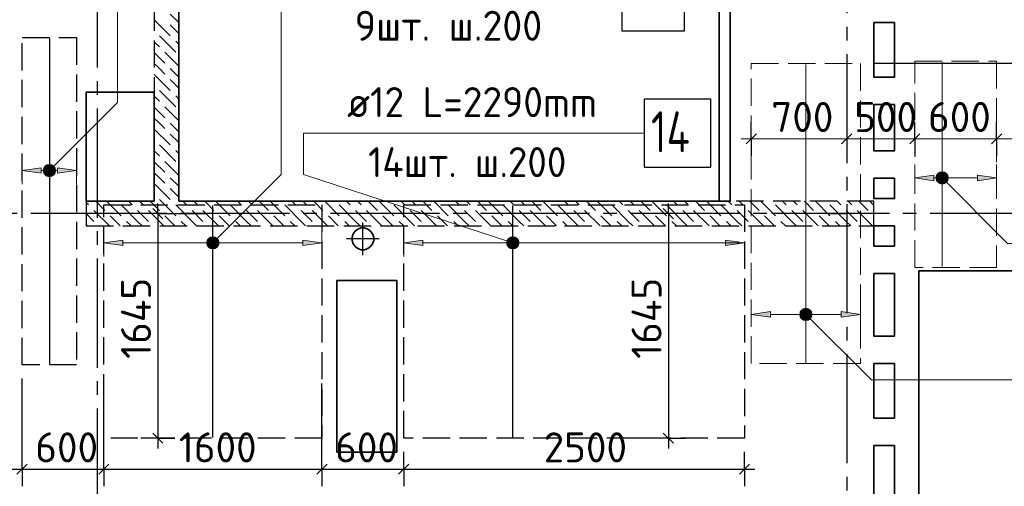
# Model space of a CAD drawing. Header units: millimetres. Extents: x 40580 to 1930067, y -240640 to 81020.
# Tile 334 of 656: x 1005202 to 1012426, y -217819 to -214398. Entities that reach past the tile are written whole.
import ezdxf

# ---------------------------------------------------------------- set-up
doc = ezdxf.new("R2010")
doc.units = ezdxf.units.MM
for name, pattern in [('______2', [270, 200, -70]), ('______5', [1100, 800, -100, 100, -100]), ('CENTER', [2, 1.25, -0.25, 0.25, -0.25])]:
    doc.linetypes.add(name, pattern=pattern)
for name, color, linetype, lineweight in [('Standard', 7, 'Continuous', 25), ('ДОП Верх по Х', 7, 'Continuous', 25), ('ЖБ Перекрытие верхний уровень', 7, 'Continuous', 35), ('ОСИ', 7, 'CENTER', 15), ('Позиционная метка номер позиции', 7, 'Continuous', 13), ('Примечания', 7, 'Continuous', 13)]:
    doc.layers.add(name, color=color, linetype=linetype, lineweight=lineweight)
doc.layers.add('ЖБ Балка Вышележаща', color=7, linetype='Continuous')
doc.layers.add('Размерная выноска', color=7, linetype='Continuous')
doc.layers.add('ЖБ Стена верхний уровень', color=7, linetype='______2', true_color=0x656565)
doc.styles.add('ISOCPEUR', font='isocpeur.ttf')

msp = doc.modelspace()

# ---------------------------------------------------------------- hatches: boundary and pattern name
at = {"layer": 'ДОП Верх по Х', "linetype": 'Continuous', "lineweight": 13, "transparency": 33554687}
for points in [[(1005360.1, -215524.1), (1005220.1, -215504.1), (1005360.1, -215484.1)], [(1011910.1, -215578.6), (1011770.1, -215558.6), (1011910.1, -215538.6)], [(1005960.1, -216054.1), (1005820.1, -216034.1), (1005960.1, -216014.1)], [(1008160.1, -216054.1), (1008020.1, -216034.1), (1008160.1, -216014.1)], [(1010710.1, -216578.6), (1010570.1, -216558.6), (1010710.1, -216538.6)]]:
    msp.add_hatch(color=7, dxfattribs=at).paths.add_polyline_path(points, flags=16)
for points in [[(1005480.1, -215524.1), (1005620.1, -215504.1), (1005480.1, -215484.1)], [(1011937.9, -215577.4), (1011937.9, -215539.9), (1011932.6, -215558.6)], [(1011937.9, -215539.9), (1011951.4, -215590.9), (1011951.4, -215526.4)], [(1011937.9, -215539.9), (1011937.9, -215577.4), (1011951.4, -215590.9)], [(1011951.4, -215526.4), (1011970.1, -215596.1), (1011970.1, -215521.1)], [(1011951.4, -215526.4), (1011951.4, -215590.9), (1011970.1, -215596.1)], [(1011970.1, -215521.1), (1011970.1, -215596.1), (1011988.9, -215590.9)], [(1011970.1, -215521.1), (1011988.9, -215590.9), (1011988.9, -215526.4)], [(1011988.9, -215526.4), (1011988.9, -215590.9), (1012002.4, -215577.4)], [(1011988.9, -215526.4), (1012002.4, -215577.4), (1012002.4, -215539.9)], [(1012002.4, -215539.9), (1012002.4, -215577.4), (1012007.6, -215558.6)], [(1012230.1, -215578.6), (1012370.1, -215558.6), (1012230.1, -215538.6)], [(1006601.4, -216001.9), (1006620.1, -216071.6), (1006620.1, -215996.6)], [(1006620.1, -215996.6), (1006620.1, -216071.6), (1006638.9, -216066.4)], [(1006620.1, -215996.6), (1006638.9, -216066.4), (1006638.9, -216001.9)], [(1008801.4, -216001.9), (1008820.1, -216071.6), (1008820.1, -215996.6)], [(1008820.1, -215996.6), (1008820.1, -216071.6), (1008838.9, -216066.4)], [(1008820.1, -215996.6), (1008838.9, -216066.4), (1008838.9, -216001.9)], [(1006587.9, -216052.9), (1006587.9, -216015.4), (1006582.6, -216034.1)], [(1006587.9, -216015.4), (1006601.4, -216066.4), (1006601.4, -216001.9)], [(1006587.9, -216015.4), (1006587.9, -216052.9), (1006601.4, -216066.4)], [(1006601.4, -216001.9), (1006601.4, -216066.4), (1006620.1, -216071.6)], [(1006638.9, -216001.9), (1006638.9, -216066.4), (1006652.4, -216052.9)], [(1006638.9, -216001.9), (1006652.4, -216052.9), (1006652.4, -216015.4)], [(1006652.4, -216015.4), (1006652.4, -216052.9), (1006657.6, -216034.1)], [(1007280.1, -216054.1), (1007420.1, -216034.1), (1007280.1, -216014.1)], [(1008787.9, -216052.9), (1008787.9, -216015.4), (1008782.6, -216034.1)], [(1008787.9, -216015.4), (1008801.4, -216066.4), (1008801.4, -216001.9)], [(1008787.9, -216015.4), (1008787.9, -216052.9), (1008801.4, -216066.4)], [(1008801.4, -216001.9), (1008801.4, -216066.4), (1008820.1, -216071.6)], [(1008838.9, -216001.9), (1008838.9, -216066.4), (1008852.4, -216052.9)], [(1008838.9, -216001.9), (1008852.4, -216052.9), (1008852.4, -216015.4)], [(1008852.4, -216015.4), (1008852.4, -216052.9), (1008857.6, -216034.1)], [(1010380.1, -216054.1), (1010520.1, -216034.1), (1010380.1, -216014.1)], [(1010937.9, -216577.4), (1010937.9, -216539.9), (1010932.6, -216558.6)], [(1010937.9, -216539.9), (1010951.4, -216590.9), (1010951.4, -216526.4)], [(1010937.9, -216539.9), (1010937.9, -216577.4), (1010951.4, -216590.9)], [(1010951.4, -216526.4), (1010970.1, -216596.1), (1010970.1, -216521.1)], [(1010951.4, -216526.4), (1010951.4, -216590.9), (1010970.1, -216596.1)], [(1010970.1, -216521.1), (1010970.1, -216596.1), (1010988.9, -216590.9)], [(1010970.1, -216521.1), (1010988.9, -216590.9), (1010988.9, -216526.4)], [(1010988.9, -216526.4), (1010988.9, -216590.9), (1011002.4, -216577.4)], [(1010988.9, -216526.4), (1011002.4, -216577.4), (1011002.4, -216539.9)], [(1011002.4, -216539.9), (1011002.4, -216577.4), (1011007.6, -216558.6)], [(1011230.1, -216578.6), (1011370.1, -216558.6), (1011230.1, -216538.6)]]:
    msp.add_hatch(color=7, dxfattribs=at).paths.add_polyline_path(points)
at = {"layer": 'Позиционная метка номер позиции', "linetype": 'Continuous', "lineweight": 13, "transparency": 33554687}
for points in [[(1005376.9, -215492.7), (1005452, -215536), (1005388.3, -215472.3)], [(1005388.3, -215472.3), (1005463.4, -215515.6), (1005408.7, -215460.9)], [(1005388.3, -215472.3), (1005452, -215536), (1005463.4, -215515.6)], [(1005408.7, -215460.9), (1005463.4, -215515.6), (1005463.4, -215492.7)], [(1005408.7, -215460.9), (1005463.4, -215492.7), (1005431.6, -215460.9)], [(1005431.6, -215460.9), (1005463.4, -215492.7), (1005452, -215472.3)], [(1005376.9, -215515.6), (1005431.6, -215547.4), (1005376.9, -215492.7)], [(1005376.9, -215492.7), (1005431.6, -215547.4), (1005452, -215536)], [(1005408.7, -215547.4), (1005376.9, -215515.6), (1005388.3, -215536)], [(1005376.9, -215515.6), (1005408.7, -215547.4), (1005431.6, -215547.4)], [(1011926.9, -215547.2), (1011958.7, -215515.4), (1011938.3, -215526.8)], [(1011958.7, -215515.4), (1011926.9, -215547.2), (1011926.9, -215570.1)], [(1011958.7, -215515.4), (1011926.9, -215570.1), (1011981.6, -215515.4)], [(1011981.6, -215515.4), (1011926.9, -215570.1), (1011938.3, -215590.5)], [(1011981.6, -215515.4), (1011938.3, -215590.5), (1012002, -215526.8)], [(1012002, -215526.8), (1011938.3, -215590.5), (1011958.7, -215601.9)], [(1012002, -215526.8), (1011958.7, -215601.9), (1012013.4, -215547.2)], [(1012013.4, -215547.2), (1011958.7, -215601.9), (1011981.6, -215601.9)], [(1012013.4, -215547.2), (1011981.6, -215601.9), (1012013.4, -215570.1)], [(1012013.4, -215570.1), (1011981.6, -215601.9), (1012002, -215590.5)], [(1006588.3, -216002.3), (1006663.4, -216045.6), (1006608.7, -215990.9)], [(1006608.7, -215990.9), (1006663.4, -216045.6), (1006663.4, -216022.7)], [(1006608.7, -215990.9), (1006663.4, -216022.7), (1006631.6, -215990.9)], [(1006631.6, -215990.9), (1006663.4, -216022.7), (1006652, -216002.3)], [(1008788.3, -216002.3), (1008863.4, -216045.6), (1008808.7, -215990.9)], [(1008808.7, -215990.9), (1008863.4, -216045.6), (1008863.4, -216022.7)], [(1008808.7, -215990.9), (1008863.4, -216022.7), (1008831.6, -215990.9)], [(1008831.6, -215990.9), (1008863.4, -216022.7), (1008852, -216002.3)], [(1006576.9, -216022.7), (1006652, -216066), (1006588.3, -216002.3)], [(1006576.9, -216045.6), (1006631.6, -216077.4), (1006576.9, -216022.7)], [(1006576.9, -216022.7), (1006631.6, -216077.4), (1006652, -216066)], [(1006608.7, -216077.4), (1006576.9, -216045.6), (1006588.3, -216066)], [(1006576.9, -216045.6), (1006608.7, -216077.4), (1006631.6, -216077.4)], [(1006588.3, -216002.3), (1006652, -216066), (1006663.4, -216045.6)], [(1008776.9, -216022.7), (1008852, -216065.9), (1008788.3, -216002.3)], [(1008776.9, -216045.6), (1008831.6, -216077.4), (1008776.9, -216022.7)], [(1008776.9, -216022.7), (1008831.6, -216077.4), (1008852, -216065.9)], [(1008808.7, -216077.4), (1008776.9, -216045.6), (1008788.3, -216065.9)], [(1008776.9, -216045.6), (1008808.7, -216077.4), (1008831.6, -216077.4)], [(1008788.3, -216002.3), (1008852, -216065.9), (1008863.4, -216045.6)], [(1010926.9, -216547.2), (1010958.7, -216515.4), (1010938.3, -216526.8)], [(1010958.7, -216515.4), (1010926.9, -216547.2), (1010926.9, -216570.1)], [(1010958.7, -216515.4), (1010926.9, -216570.1), (1010981.6, -216515.4)], [(1010981.6, -216515.4), (1010926.9, -216570.1), (1010938.3, -216590.5)], [(1010981.6, -216515.4), (1010938.3, -216590.5), (1011002, -216526.8)], [(1011002, -216526.8), (1010938.3, -216590.5), (1010958.7, -216601.9)], [(1011002, -216526.8), (1010958.7, -216601.9), (1011013.4, -216547.2)], [(1011013.4, -216547.2), (1010958.7, -216601.9), (1010981.6, -216601.9)], [(1011013.4, -216547.2), (1010981.6, -216601.9), (1011013.4, -216570.1)], [(1011013.4, -216570.1), (1010981.6, -216601.9), (1011002, -216590.5)]]:
    msp.add_hatch(color=7, dxfattribs=at).paths.add_polyline_path(points)

# ---------------------------------------------------------------- linework, layer by layer
at = {"layer": 'Standard', "color": 251, "linetype": 'Continuous', "lineweight": -3, "true_color": 0x656565, "transparency": 33554687}
for p, q in [((1010570.1, -215271.2), (1010570.1, -215146.2)), ((1011770.1, -215271.2), (1011770.1, -215146.2)), ((1012370.1, -215271.2), (1012370.1, -215146.2)), ((1010570.1, -215271.2), (1010570.1, -215396.2)), ((1011770.1, -215271.2), (1011770.1, -215396.2)), ((1012370.1, -215271.2), (1012370.1, -215396.2)), ((1006215.9, -215819.6), (1006090.9, -215819.6)), ((1006215.9, -215819.6), (1006340.9, -215819.6)), ((1006215.9, -215819.6), (1006570.1, -215819.6)), ((1011141.8, -215819.6), (1010720.1, -215819.6)), ((1011141.8, -215819.6), (1011016.8, -215819.6)), ((1011141.8, -215819.6), (1011266.8, -215819.6)), ((1006215.9, -217466.6), (1006090.9, -217466.6)), ((1006215.9, -217466.6), (1006340.9, -217466.6)), ((1006215.9, -217466.6), (1006215.9, -217466.6)), ((1009961.8, -217466.6), (1009540.1, -217466.6)), ((1009961.8, -217466.6), (1009836.8, -217466.6)), ((1009961.8, -217466.6), (1010086.8, -217466.6)), ((1005220.1, -217693.8), (1005220.1, -217568.8)), ((1005820.1, -217693.8), (1005820.1, -217568.8)), ((1007420.1, -217693.8), (1007420.1, -217568.8)), ((1008020.1, -217693.8), (1008020.1, -217568.8)), ((1010520.1, -217693.8), (1010520.1, -217566.6)), ((1010520.1, -217693.8), (1010520.1, -217568.8)), ((1005220.1, -217693.8), (1005220.1, -217818.8)), ((1005820.1, -217693.8), (1005820.1, -217818.8)), ((1007420.1, -217693.8), (1007420.1, -217818.8)), ((1008020.1, -217693.8), (1008020.1, -217818.8)), ((1010520.1, -217693.8), (1010520.1, -217818.8))]:
    msp.add_line(p, q, dxfattribs=at)
at = {"layer": 'Standard', "color": 7, "linetype": 'Continuous', "lineweight": 13, "transparency": 33554687}
for p, q in [((1010570.1, -215271.2), (1010495.1, -215271.2)), ((1011270.1, -215271.2), (1011770.1, -215271.2)), ((1011770.1, -215271.2), (1012370.1, -215271.2)), ((1012370.1, -215271.2), (1012520.1, -215271.2))]:
    msp.add_line(p, q, dxfattribs=at)
at = {"layer": 'Standard', "color": 7, "linetype": 'Continuous', "lineweight": 25, "transparency": 33554687}
for p, q in [((1010532.6, -215308.7), (1010607.6, -215233.7)), ((1011232.6, -215308.7), (1011307.6, -215233.7)), ((1011732.6, -215308.7), (1011807.6, -215233.7)), ((1012332.6, -215308.7), (1012407.6, -215233.7)), ((1006178.4, -215782.2), (1006253.4, -215857.1)), ((1009924.3, -215782.1), (1009999.2, -215857.1)), ((1006178.4, -217429.1), (1006253.4, -217504.1)), ((1009924.3, -217429.1), (1009999.2, -217504.1)), ((1005182.6, -217731.3), (1005257.6, -217656.3)), ((1005782.6, -217731.3), (1005857.6, -217656.3)), ((1007382.6, -217731.3), (1007457.6, -217656.3)), ((1007982.6, -217731.3), (1008057.6, -217656.3)), ((1010482.6, -217731.3), (1010557.6, -217656.3))]:
    msp.add_line(p, q, dxfattribs=at)
at = {"layer": 'Standard', "color": 7, "linetype": 'Continuous', "lineweight": -3, "transparency": 33554687}
for p, q in [((1006215.9, -215819.6), (1006215.9, -215744.6)), ((1009961.7, -215819.6), (1009961.7, -215744.6)), ((1006215.9, -217466.6), (1006215.9, -217541.6)), ((1009961.8, -217466.6), (1009961.8, -217541.6)), ((1004570.1, -217693.8), (1005220.1, -217693.8)), ((1005220.1, -217693.8), (1005820.1, -217693.8)), ((1005820.1, -217693.8), (1007420.1, -217693.8)), ((1007420.1, -217693.8), (1008020.1, -217693.8)), ((1008020.1, -217693.8), (1010520.1, -217693.8)), ((1010520.1, -217693.8), (1010595.1, -217693.8))]:
    msp.add_line(p, q, dxfattribs=at)
at = {"layer": 'Standard', "color": 8, "linetype": '______5', "lineweight": -3, "transparency": 33554687}
for p, q in [((1007720.1, -216124.1), (1007720.1, -215885.1)), ((1007839.6, -216004.6), (1007600.6, -216004.6))]:
    msp.add_line(p, q, dxfattribs=at)
at = {"layer": 'Standard', "color": 251, "linetype": 'Continuous', "lineweight": -3, "true_color": 0x656565, "transparency": 33554687}
for points in [[(1013658.1, -214719.6), (1013641.1, -214719.6), (1013641.1, -214719.6), (1013641.1, -214719.6), (1013641.1, -214719.6), (1013641.1, -214719.6), (1013641.1, -214719.6), (1013641.1, -214719.6), (1013641.1, -214719.6), (1011470.1, -214719.6)], [(1005220.1, -217693.8), (1005220.1, -217676.8), (1005220.1, -217676.8), (1005220.1, -217676.8), (1005220.1, -217676.8), (1005220.1, -217676.8), (1005220.1, -217676.8), (1005220.1, -217676.8), (1005220.1, -217676.8), (1005220.1, -217029.6)], [(1005820.1, -217693.8), (1005820.1, -217676.8), (1005820.1, -217676.8), (1005820.1, -217676.8), (1005820.1, -217676.8), (1005820.1, -217676.8), (1005820.1, -217676.8), (1005820.1, -217066.6)], [(1007420.1, -217693.8), (1007420.1, -217676.8), (1007420.1, -217676.8), (1007420.1, -217676.8), (1007420.1, -217676.8), (1007420.1, -217066.6)], [(1008020.1, -217693.8), (1008020.1, -217676.8), (1008020.1, -217676.8), (1008020.1, -217566.6)]]:
    msp.add_lwpolyline(points, dxfattribs=at)
at = {"layer": 'Standard', "color": 7, "linetype": 'Continuous', "lineweight": 13, "transparency": 33554687}
msp.add_lwpolyline([(1010570.1, -215271.2), (1010771.8, -215271.2), (1010771.8, -215271.2), (1011270.1, -215271.2)], dxfattribs=at)
at = {"layer": 'Standard', "color": 7, "linetype": 'Continuous', "lineweight": -3, "transparency": 33554687}
for points in [[(1006215.9, -215819.6), (1006215.9, -216939.7), (1006215.9, -216939.7), (1006215.9, -217466.6)], [(1009961.8, -215819.6), (1009961.8, -216960.5), (1009961.8, -216960.5), (1009961.8, -217466.6)]]:
    msp.add_lwpolyline(points, dxfattribs=at)
at = {"layer": 'ДОП Верх по Х', "color": 7, "linetype": 'Continuous', "lineweight": -3, "transparency": 33554687}
for p, q in [((1005420.1, -214535.6), (1005420.1, -216923.6)), ((1006620.1, -217460.6), (1006620.1, -215760.6)), ((1008820.1, -217460.6), (1008820.1, -215760.6))]:
    msp.add_line(p, q, dxfattribs=at)
at = {"layer": 'ДОП Верх по Х', "color": 7, "linetype": 'Continuous', "lineweight": 18, "transparency": 33554687}
for p, q in [((1010970.1, -216913.6), (1010970.1, -214725.6)), ((1011970.1, -214708.6), (1011970.1, -216208.6))]:
    msp.add_line(p, q, dxfattribs=at)
at = {"layer": 'ДОП Верх по Х', "color": 7, "linetype": 'Continuous', "lineweight": 13, "transparency": 33554687}
msp.add_line((1007584.2, -215229.6), (1009670.2, -215229.6), dxfattribs=at)
at = {"layer": 'ДОП Верх по Х', "color": 251, "linetype": 'Continuous', "lineweight": 13, "true_color": 0x494949, "transparency": 33554687}
for p, q in [((1005220.1, -215504.1), (1005220.1, -215404.1)), ((1005620.1, -215504.1), (1005620.1, -215404.1)), ((1005220.1, -215504.1), (1005360.1, -215484.1)), ((1005360.1, -215484.1), (1005360.1, -215524.1)), ((1005420.1, -215466.6), (1005420.1, -215466.6)), ((1005620.1, -215504.1), (1005480.1, -215484.1)), ((1005480.1, -215484.1), (1005480.1, -215524.1)), ((1011770.1, -215558.6), (1011770.1, -215458.6)), ((1012370.1, -215558.6), (1012370.1, -215458.6)), ((1005360.1, -215524.1), (1005220.1, -215504.1)), ((1005220.1, -215504.1), (1005220.1, -215604.1)), ((1005220.1, -215504.1), (1005220.1, -215504.1)), ((1005360.1, -215504.1), (1005390.1, -215504.1)), ((1005420.1, -215541.6), (1005420.1, -215541.6)), ((1005450.1, -215504.1), (1005480.1, -215504.1)), ((1005480.1, -215524.1), (1005620.1, -215504.1)), ((1005620.1, -215504.1), (1005620.1, -215604.1)), ((1005620.1, -215504.1), (1005620.1, -215504.1)), ((1011770.1, -215558.6), (1011910.1, -215538.6)), ((1011910.1, -215578.6), (1011770.1, -215558.6)), ((1011770.1, -215558.6), (1011770.1, -215658.6)), ((1011770.1, -215558.6), (1011770.1, -215558.6)), ((1011910.1, -215538.6), (1011910.1, -215578.6)), ((1011910.1, -215558.6), (1011940.1, -215558.6)), ((1011970.1, -215521.1), (1011970.1, -215521.1)), ((1012000.1, -215558.6), (1012230.1, -215558.6)), ((1012370.1, -215558.6), (1012230.1, -215538.6)), ((1012230.1, -215538.6), (1012230.1, -215578.6)), ((1012230.1, -215578.6), (1012370.1, -215558.6)), ((1012370.1, -215558.6), (1012370.1, -215658.6)), ((1012370.1, -215558.6), (1012370.1, -215558.6)), ((1011970.1, -215596.1), (1011970.1, -215596.1)), ((1005820.1, -216034.1), (1005820.1, -215934.1)), ((1006620.1, -215996.6), (1006620.1, -215996.6)), ((1007420.1, -216034.1), (1007420.1, -215934.1)), ((1008020.1, -216034.1), (1008020.1, -215934.1)), ((1008820.1, -215996.6), (1008820.1, -215996.6)), ((1008820.1, -215996.6), (1008820.1, -215996.6)), ((1005820.1, -216034.1), (1005960.1, -216014.1)), ((1005960.1, -216054.1), (1005820.1, -216034.1)), ((1005820.1, -216034.1), (1005820.1, -216134.1)), ((1005820.1, -216034.1), (1005820.1, -216034.1)), ((1005960.1, -216014.1), (1005960.1, -216054.1)), ((1005960.1, -216034.1), (1006590.1, -216034.1)), ((1006650.1, -216034.1), (1007280.1, -216034.1)), ((1007420.1, -216034.1), (1007280.1, -216014.1)), ((1007280.1, -216014.1), (1007280.1, -216054.1)), ((1007280.1, -216054.1), (1007420.1, -216034.1)), ((1007420.1, -216034.1), (1007420.1, -216134.1)), ((1007420.1, -216034.1), (1007420.1, -216034.1)), ((1008020.1, -216034.1), (1008160.1, -216014.1)), ((1008160.1, -216054.1), (1008020.1, -216034.1)), ((1008020.1, -216034.1), (1008020.1, -216134.1)), ((1008020.1, -216034.1), (1008020.1, -216034.1)), ((1008160.1, -216014.1), (1008160.1, -216054.1)), ((1008160.1, -216034.1), (1008790.1, -216034.1)), ((1008850.1, -216034.1), (1010480.1, -216034.1)), ((1010520.1, -216034.1), (1010380.1, -216014.1)), ((1010380.1, -216014.1), (1010380.1, -216054.1)), ((1010380.1, -216054.1), (1010520.1, -216034.1)), ((1006620.1, -216071.6), (1006620.1, -216071.6)), ((1008820.1, -216071.6), (1008820.1, -216071.6)), ((1010570.1, -216558.6), (1010570.1, -216458.6)), ((1011370.1, -216558.6), (1011370.1, -216458.6)), ((1010570.1, -216558.6), (1010710.1, -216538.6)), ((1010710.1, -216578.6), (1010570.1, -216558.6)), ((1010710.1, -216538.6), (1010710.1, -216578.6)), ((1010710.1, -216558.6), (1010940.1, -216558.6)), ((1010970.1, -216521.1), (1010970.1, -216521.1)), ((1011000.1, -216558.6), (1011230.1, -216558.6)), ((1011370.1, -216558.6), (1011230.1, -216538.6)), ((1011230.1, -216538.6), (1011230.1, -216578.6)), ((1011230.1, -216578.6), (1011370.1, -216558.6)), ((1011370.1, -216558.6), (1011370.1, -216658.6)), ((1011370.1, -216558.6), (1011370.1, -216558.6)), ((1010970.1, -216596.1), (1010970.1, -216596.1))]:
    msp.add_line(p, q, dxfattribs=at)
at = {"layer": 'ДОП Верх по Х', "color": 7, "linetype": 'Continuous', "lineweight": 25, "transparency": 33554687}
for points in [[(1009620.1, -214479.6), (1010080.1, -214479.6), (1010080.1, -213979.6), (1009620.1, -213979.6), (1009620.1, -214479.6)], [(1009784.2, -215479.6), (1010274.2, -215479.6), (1010274.2, -214979.6), (1009784.2, -214979.6), (1009784.2, -215479.6)]]:
    msp.add_lwpolyline(points, dxfattribs=at)
at = {"layer": 'ДОП Верх по Х', "color": 251, "linetype": 'Continuous', "lineweight": 13, "true_color": 0x494949, "transparency": 33554687}
for centre in [(1011970.1, -215558.6), (1006620.1, -216034.1), (1008820.1, -216034.1), (1010970.1, -216558.6)]:
    msp.add_circle(centre, 37.5, dxfattribs=at)
at = {"layer": 'ЖБ Балка Вышележаща', "color": 7, "linetype": 'Continuous', "lineweight": 35, "transparency": 33554687}
msp.add_line((1010335.1, -213199.6), (1010335.1, -215729.6), dxfattribs=at)
at = {"layer": 'ЖБ Перекрытие верхний уровень', "color": 7, "linetype": 'Continuous', "lineweight": 35, "transparency": 33554687}
msp.add_line((1010415.1, -215729.6), (1010415.1, -213199.6), dxfattribs=at)
at = {"layer": 'ЖБ Перекрытие верхний уровень', "transparency": 33554687}
for p, q in [((1006190.1, -214929.6), (1005690.1, -214929.6)), ((1005690.1, -214929.6), (1005690.1, -215729.6)), ((1006190.1, -215729.6), (1006190.1, -214929.6)), ((1005690.1, -215729.6), (1006190.1, -215729.6)), ((1007707.5, -215925), (1007683.5, -215932.8)), ((1007732.8, -215925), (1007707.5, -215925)), ((1007756.8, -215932.8), (1007732.8, -215925)), ((1011470.1, -216059.6), (1011470.1, -215909.6)), ((1011470.1, -215909.6), (1011620.1, -215909.6)), ((1011620.1, -215909.6), (1011620.1, -216059.6)), ((1007648.3, -215968), (1007640.5, -215992)), ((1007640.5, -215992), (1007640.5, -216017.3)), ((1007663.1, -215947.6), (1007648.3, -215968)), ((1007683.5, -215932.8), (1007663.1, -215947.6)), ((1007777.2, -215947.6), (1007756.8, -215932.8)), ((1007792, -215968), (1007777.2, -215947.6)), ((1007799.8, -215992), (1007792, -215968)), ((1007799.8, -216017.3), (1007799.8, -215992)), ((1007640.5, -216017.3), (1007648.3, -216041.3)), ((1007648.3, -216041.3), (1007663.1, -216061.7)), ((1007663.1, -216061.7), (1007683.5, -216076.5)), ((1007756.8, -216076.5), (1007777.2, -216061.7)), ((1007777.2, -216061.7), (1007792, -216041.3)), ((1007792, -216041.3), (1007799.8, -216017.3)), ((1011620.1, -216059.6), (1011470.1, -216059.6)), ((1007683.5, -216076.5), (1007707.5, -216084.3)), ((1007707.5, -216084.3), (1007732.8, -216084.3)), ((1007732.8, -216084.3), (1007756.8, -216076.5)), ((1011470.1, -216719.6), (1011470.1, -216259.6)), ((1011470.1, -216259.6), (1011620.1, -216259.6)), ((1011620.1, -216259.6), (1011620.1, -216719.6)), ((1011800.1, -222519.6), (1011800.1, -216239.6)), ((1007970.1, -216309.6), (1007530.1, -216309.6)), ((1007530.1, -216309.6), (1007530.1, -217569.6)), ((1007970.1, -217569.6), (1007970.1, -216309.6)), ((1011620.1, -216719.6), (1011470.1, -216719.6)), ((1011470.1, -216919.6), (1011620.1, -216919.6)), ((1011470.1, -217319.7), (1011470.1, -216919.6)), ((1011620.1, -216919.6), (1011620.1, -217319.7)), ((1011620.1, -217319.7), (1011470.1, -217319.7)), ((1007530.1, -217569.6), (1007970.1, -217569.6)), ((1011470.1, -217919.7), (1011470.1, -217519.7)), ((1011470.1, -217519.7), (1011620.1, -217519.7)), ((1011620.1, -217519.7), (1011620.1, -217919.7))]:
    msp.add_line(p, q, dxfattribs=at)
at = {"layer": 'ЖБ Перекрытие верхний уровень', "transparency": 33554687, "extrusion": (0, 0, -1)}
msp.add_lwpolyline([(-1011800.1, -216239.6), (-1013220.1, -216239.6), (-1013220.1, -207559.6), (-1011800.1, -207559.6)], dxfattribs=at)
msp.add_lwpolyline([(-1010415.1, -213199.6), (-1010415.1, -215729.6), (-1006370.1, -215729.6), (-1006370.1, -213019.6), (-1005870.1, -213019.6), (-1005870.1, -211269.6), (-1010310.1, -211269.6), (-1010310.1, -213199.6)], close=True, dxfattribs=at)
at = {"layer": 'ЖБ Перекрытие верхний уровень', "transparency": 33554687}
for points in [[(1011620.1, -214419.7), (1011620.1, -214819.7), (1011470.1, -214819.7), (1011470.1, -214419.7)], [(1011620.1, -215019.7), (1011620.1, -215359.6), (1011470.1, -215359.6), (1011470.1, -215019.7)], [(1011620.1, -215559.6), (1011620.1, -215709.6), (1011470.1, -215709.6), (1011470.1, -215559.6)]]:
    msp.add_lwpolyline(points, close=True, dxfattribs=at)
at = {"layer": 'ЖБ Стена верхний уровень', "color": 251, "linetype": '______2', "lineweight": -3, "true_color": 0x656565, "transparency": 33554687}
for p, q in [((1006190.1, -213199.6), (1006190.1, -215729.6)), ((1006370.1, -215729.6), (1006370.1, -213199.6)), ((1006190.1, -215729.6), (1005690.1, -215729.6)), ((1005690.1, -215729.6), (1005690.1, -215909.6)), ((1011470.1, -215729.6), (1006370.1, -215729.6)), ((1011470.1, -215909.6), (1011470.1, -215729.6)), ((1005690.1, -215909.6), (1011470.1, -215909.6))]:
    msp.add_line(p, q, dxfattribs=at)
at = {"layer": 'ЖБ Стена верхний уровень', "color": 9, "linetype": 'Continuous', "lineweight": -3, "true_color": 0xc7c7c7, "transparency": 33554687}
for p, q in [((1006190.1, -214399.6), (1006307.1, -214516.5)), ((1006307.1, -214356.5), (1006370.1, -214419.6)), ((1006307.1, -214436.5), (1006370.1, -214499.6)), ((1006227.1, -214516.5), (1006347.1, -214636.5)), ((1006190.1, -214559.6), (1006227.1, -214596.5)), ((1006370.1, -214579.6), (1006347.1, -214556.5)), ((1006190.1, -214639.5), (1006267.1, -214716.5)), ((1006370.1, -214739.6), (1006267.1, -214636.5)), ((1006227.1, -214756.5), (1006190.1, -214719.6)), ((1006267.1, -214796.5), (1006227.1, -214756.5)), ((1006307.1, -214756.5), (1006370.1, -214819.6)), ((1006190.1, -214799.6), (1006307.1, -214916.5)), ((1006307.1, -214836.5), (1006370.1, -214899.6)), ((1006190.1, -214959.6), (1006227.1, -214996.5)), ((1006227.1, -214916.5), (1006347.1, -215036.5)), ((1006370.1, -214979.6), (1006347.1, -214956.5)), ((1006190.1, -215039.5), (1006267.1, -215116.5)), ((1006370.1, -215139.6), (1006267.1, -215036.5)), ((1006227.1, -215156.5), (1006190.1, -215119.6)), ((1006190.1, -215199.6), (1006307.1, -215316.5)), ((1006267.1, -215196.5), (1006227.1, -215156.5)), ((1006307.1, -215156.5), (1006370.1, -215219.6)), ((1006307.1, -215236.5), (1006370.1, -215299.6)), ((1006227.1, -215316.5), (1006347.1, -215436.5)), ((1006190.1, -215359.6), (1006227.1, -215396.5)), ((1006370.1, -215379.6), (1006347.1, -215356.5)), ((1006190.1, -215439.5), (1006267.1, -215516.5)), ((1006370.1, -215539.6), (1006267.1, -215436.5)), ((1006227.1, -215556.5), (1006190.1, -215519.6)), ((1006267.1, -215596.5), (1006227.1, -215556.5)), ((1006307.1, -215556.5), (1006370.1, -215619.6)), ((1006190.1, -215599.6), (1006307.1, -215716.5)), ((1006307.1, -215636.5), (1006370.1, -215699.6)), ((1005707.1, -215756.5), (1005690.1, -215739.6)), ((1005760.2, -215729.6), (1005827.1, -215796.5)), ((1005840.2, -215729.6), (1005947.1, -215836.5)), ((1006067.1, -215876.5), (1005947.1, -215756.5)), ((1006000.2, -215729.6), (1006027.1, -215756.5)), ((1006107.1, -215756.5), (1006080.2, -215729.6)), ((1006160.2, -215729.6), (1006227.1, -215796.5)), ((1006227.1, -215716.5), (1006240.2, -215729.6)), ((1006240.2, -215729.6), (1006347.1, -215836.5)), ((1006467.1, -215876.5), (1006347.1, -215756.5)), ((1006400.2, -215729.6), (1006427.1, -215756.5)), ((1006507.1, -215756.5), (1006480.2, -215729.6)), ((1006560.2, -215729.6), (1006627.1, -215796.5)), ((1006640.2, -215729.6), (1006747.1, -215836.5)), ((1006867.1, -215876.5), (1006747.1, -215756.5)), ((1006800.2, -215729.6), (1006827.1, -215756.5)), ((1006907.1, -215756.5), (1006880.2, -215729.6)), ((1006960.2, -215729.6), (1007027.1, -215796.5)), ((1007040.2, -215729.6), (1007147.1, -215836.5)), ((1007267.1, -215876.5), (1007147.1, -215756.5)), ((1007200.2, -215729.6), (1007227.1, -215756.5)), ((1007307.1, -215756.5), (1007280.2, -215729.6)), ((1007360.2, -215729.6), (1007427.1, -215796.5)), ((1007440.2, -215729.6), (1007547.1, -215836.5)), ((1007667.1, -215876.5), (1007547.1, -215756.5)), ((1007600.2, -215729.6), (1007627.1, -215756.5)), ((1007707.1, -215756.5), (1007680.2, -215729.6)), ((1007760.2, -215729.6), (1007827.1, -215796.5)), ((1007840.2, -215729.6), (1007947.1, -215836.5)), ((1008067.1, -215876.5), (1007947.1, -215756.5)), ((1008000.2, -215729.6), (1008027.1, -215756.5)), ((1008107.1, -215756.5), (1008080.2, -215729.6)), ((1008160.2, -215729.6), (1008227.1, -215796.5)), ((1008240.2, -215729.6), (1008347.1, -215836.5)), ((1008467.1, -215876.5), (1008347.1, -215756.5)), ((1008400.2, -215729.6), (1008427.1, -215756.5)), ((1008507.1, -215756.5), (1008480.2, -215729.6)), ((1008560.2, -215729.6), (1008627.1, -215796.5)), ((1008640.2, -215729.6), (1008747.1, -215836.5)), ((1008867.1, -215876.5), (1008747.1, -215756.5)), ((1008800.2, -215729.6), (1008827.1, -215756.5)), ((1008907.1, -215756.5), (1008880.2, -215729.6)), ((1008960.2, -215729.6), (1009027.1, -215796.5)), ((1009040.2, -215729.6), (1009147.1, -215836.5)), ((1009267.1, -215876.5), (1009147.1, -215756.5)), ((1009200.2, -215729.6), (1009227.1, -215756.5)), ((1009307.1, -215756.5), (1009280.2, -215729.6)), ((1009360.2, -215729.6), (1009427.1, -215796.5)), ((1009440.2, -215729.6), (1009547.1, -215836.5)), ((1009667.1, -215876.5), (1009547.1, -215756.5)), ((1009600.2, -215729.6), (1009627.1, -215756.5)), ((1009707.1, -215756.5), (1009680.2, -215729.6)), ((1009760.2, -215729.6), (1009827.1, -215796.5)), ((1009840.2, -215729.6), (1009947.1, -215836.5)), ((1010067.1, -215876.5), (1009947.1, -215756.5)), ((1010000.2, -215729.6), (1010027.1, -215756.5)), ((1010107.1, -215756.5), (1010080.2, -215729.6)), ((1010160.2, -215729.6), (1010227.1, -215796.5)), ((1010240.2, -215729.6), (1010347.1, -215836.5)), ((1010467.1, -215876.5), (1010347.1, -215756.5)), ((1010400.2, -215729.6), (1010427.1, -215756.5)), ((1010507.1, -215756.5), (1010480.2, -215729.6)), ((1010560.2, -215729.6), (1010627.1, -215796.5)), ((1010640.2, -215729.6), (1010747.1, -215836.5)), ((1010867.1, -215876.5), (1010747.1, -215756.5)), ((1010800.2, -215729.6), (1010827.1, -215756.5)), ((1010907.1, -215756.5), (1010880.2, -215729.6)), ((1010960.2, -215729.6), (1011027.1, -215796.5)), ((1011040.2, -215729.6), (1011147.1, -215836.5)), ((1011267.1, -215876.5), (1011147.1, -215756.5)), ((1011200.2, -215729.6), (1011227.1, -215756.5)), ((1011307.1, -215756.5), (1011280.2, -215729.6)), ((1011360.2, -215729.6), (1011427.1, -215796.5)), ((1011440.2, -215729.6), (1011470.1, -215759.5)), ((1005690.1, -215819.6), (1005747.1, -215876.5)), ((1005747.1, -215796.5), (1005860.2, -215909.6)), ((1005940.2, -215909.6), (1005867.1, -215836.5)), ((1006067.1, -215796.5), (1006147.1, -215876.5)), ((1006147.1, -215796.5), (1006260.2, -215909.6)), ((1006340.2, -215909.6), (1006267.1, -215836.5)), ((1006467.1, -215796.5), (1006547.1, -215876.5)), ((1006547.1, -215796.5), (1006660.2, -215909.6)), ((1006740.2, -215909.6), (1006667.1, -215836.5)), ((1006867.1, -215796.5), (1006947.1, -215876.5)), ((1006947.1, -215796.5), (1007060.2, -215909.6)), ((1007140.2, -215909.6), (1007067.1, -215836.5)), ((1007267.1, -215796.5), (1007347.1, -215876.5)), ((1007347.1, -215796.5), (1007460.2, -215909.6)), ((1007540.2, -215909.6), (1007467.1, -215836.5)), ((1007667.1, -215796.5), (1007747.1, -215876.5)), ((1007747.1, -215796.5), (1007860.2, -215909.6)), ((1007940.2, -215909.6), (1007867.1, -215836.5)), ((1008067.1, -215796.5), (1008147.1, -215876.5)), ((1008147.1, -215796.5), (1008260.2, -215909.6)), ((1008340.2, -215909.6), (1008267.1, -215836.5)), ((1008467.1, -215796.5), (1008547.1, -215876.5)), ((1008547.1, -215796.5), (1008660.2, -215909.6)), ((1008740.2, -215909.6), (1008667.1, -215836.5)), ((1008867.1, -215796.5), (1008947.1, -215876.5)), ((1008947.1, -215796.5), (1009060.2, -215909.6)), ((1009140.2, -215909.6), (1009067.1, -215836.5)), ((1009267.1, -215796.5), (1009347.1, -215876.5)), ((1009347.1, -215796.5), (1009460.2, -215909.6)), ((1009540.2, -215909.6), (1009467.1, -215836.5)), ((1009667.1, -215796.5), (1009747.1, -215876.5)), ((1009747.1, -215796.5), (1009860.2, -215909.6)), ((1009940.2, -215909.6), (1009867.1, -215836.5)), ((1010067.1, -215796.5), (1010147.1, -215876.5)), ((1010147.1, -215796.5), (1010260.2, -215909.6)), ((1010340.2, -215909.6), (1010267.1, -215836.5)), ((1010467.1, -215796.5), (1010547.1, -215876.5)), ((1010547.1, -215796.5), (1010660.2, -215909.6)), ((1010740.2, -215909.6), (1010667.1, -215836.5)), ((1010867.1, -215796.5), (1010947.1, -215876.5)), ((1010947.1, -215796.5), (1011060.2, -215909.6)), ((1011140.2, -215909.6), (1011067.1, -215836.5)), ((1011267.1, -215796.5), (1011347.1, -215876.5)), ((1011347.1, -215796.5), (1011460.2, -215909.6)), ((1011470.1, -215839.5), (1011467.1, -215836.5)), ((1005690.1, -215899.6), (1005700.2, -215909.6)), ((1005987.1, -215876.5), (1006020.2, -215909.6)), ((1006067.1, -215876.5), (1006100.2, -215909.6)), ((1006387.1, -215876.5), (1006420.2, -215909.6)), ((1006467.1, -215876.5), (1006500.2, -215909.6)), ((1006787.1, -215876.5), (1006820.2, -215909.6)), ((1006867.1, -215876.5), (1006900.2, -215909.6)), ((1007187.1, -215876.5), (1007220.2, -215909.6)), ((1007267.1, -215876.5), (1007300.2, -215909.6)), ((1007587.1, -215876.5), (1007620.2, -215909.6)), ((1007667.1, -215876.5), (1007700.2, -215909.6)), ((1007987.1, -215876.5), (1008020.2, -215909.6)), ((1008067.1, -215876.5), (1008100.2, -215909.6)), ((1008387.1, -215876.5), (1008420.2, -215909.6)), ((1008467.1, -215876.5), (1008500.2, -215909.6)), ((1008787.1, -215876.5), (1008820.2, -215909.6)), ((1008867.1, -215876.5), (1008900.2, -215909.6)), ((1009187.1, -215876.5), (1009220.2, -215909.6)), ((1009267.1, -215876.5), (1009300.2, -215909.6)), ((1009587.1, -215876.5), (1009620.2, -215909.6)), ((1009667.1, -215876.5), (1009700.2, -215909.6)), ((1009987.1, -215876.5), (1010020.2, -215909.6)), ((1010067.1, -215876.5), (1010100.2, -215909.6)), ((1010387.1, -215876.5), (1010420.2, -215909.6)), ((1010467.1, -215876.5), (1010500.2, -215909.6)), ((1010787.1, -215876.5), (1010820.2, -215909.6)), ((1010867.1, -215876.5), (1010900.2, -215909.6)), ((1011187.1, -215876.5), (1011220.2, -215909.6)), ((1011267.1, -215876.5), (1011300.2, -215909.6))]:
    msp.add_line(p, q, dxfattribs=at)
at = {"layer": 'ОСИ', "color": 8, "linetype": '______5', "lineweight": -3, "transparency": 33554687}
for p, q in [((1011270.1, -200349.6), (1011270.1, -224519.7)), ((1005770.1, -200749.6), (1005770.1, -224519.7)), ((1013783.1, -215819.6), (993046.1, -215819.6))]:
    msp.add_line(p, q, dxfattribs=at)
at = {"layer": 'Позиционная метка номер позиции', "color": 7, "linetype": 'Continuous', "lineweight": 13, "transparency": 33554687}
for p, q in [((1005388.3, -215472.3), (1005388.3, -215472.3)), ((1005452, -215472.3), (1005452, -215472.3)), ((1005388.3, -215536), (1005388.3, -215536)), ((1005452, -215536), (1005452, -215536)), ((1011938.3, -215526.8), (1011938.3, -215526.8)), ((1012002, -215526.8), (1012002, -215526.8)), ((1011938.3, -215590.5), (1011938.3, -215590.5)), ((1012002, -215590.5), (1012002, -215590.5)), ((1006588.3, -216002.3), (1006588.3, -216002.3)), ((1006588.3, -216066), (1006588.3, -216066)), ((1006652, -216002.3), (1006652, -216002.3)), ((1006652, -216066), (1006652, -216066)), ((1008788.3, -216002.3), (1008788.3, -216002.3)), ((1008788.3, -216065.9), (1008788.3, -216065.9)), ((1008852, -216002.3), (1008852, -216002.3)), ((1008852, -216065.9), (1008852, -216065.9)), ((1010938.3, -216526.8), (1010938.3, -216526.8)), ((1011002, -216526.8), (1011002, -216526.8)), ((1010938.3, -216590.5), (1010938.3, -216590.5)), ((1011002, -216590.5), (1011002, -216590.5))]:
    msp.add_line(p, q, dxfattribs=at)
for points in [[(1005420.1, -215504.1), (1005920.1, -215004.1), (1005920.1, -213229.6), (1009620.1, -213229.6)], [(1006620.1, -216034.1), (1007120.1, -215534.1), (1007120.1, -214229.6), (1009620.1, -214229.6)], [(1008820.1, -216034.1), (1007284.2, -215534.1), (1007284.2, -215229.6), (1009784.2, -215229.6)], [(1011970.1, -215558.6), (1012451, -216039.5), (1016158.1, -216039.5)], [(1010970.1, -216558.6), (1011451, -217039.5), (1016158.1, -217039.5)]]:
    msp.add_lwpolyline(points, dxfattribs=at)
for centre in [(1005420.1, -215504.1), (1011970.1, -215558.6), (1006620.1, -216034.1), (1008820.1, -216034.1), (1010970.1, -216558.6)]:
    msp.add_circle(centre, 45, dxfattribs=at)
at = {"layer": 'Примечания', "color": 7, "linetype": '______2', "lineweight": -3, "transparency": 33554687}
for p, q in [((1005220.1, -214529.6), (1005620.1, -214529.6)), ((1005220.1, -216929.6), (1005220.1, -214529.6)), ((1005620.1, -214529.6), (1005620.1, -216929.6)), ((1005820.1, -215754.6), (1007420.1, -215754.6)), ((1005820.1, -217466.6), (1005820.1, -215754.6)), ((1007420.1, -215754.6), (1007420.1, -217466.6)), ((1008020.1, -215754.6), (1010520.1, -215754.6)), ((1008020.1, -217466.6), (1008020.1, -215754.6)), ((1010520.1, -215754.6), (1010520.1, -217466.6)), ((1005620.1, -216929.6), (1005220.1, -216929.6)), ((1007420.1, -217466.6), (1005820.1, -217466.6)), ((1010520.1, -217466.6), (1008020.1, -217466.6))]:
    msp.add_line(p, q, dxfattribs=at)
at = {"layer": 'Примечания', "color": 7, "linetype": '______2', "lineweight": 18, "transparency": 33554687}
for p, q in [((1010570.1, -214719.6), (1011370.1, -214719.6)), ((1010570.1, -216919.6), (1010570.1, -214719.6)), ((1011370.1, -214719.6), (1011370.1, -216919.6)), ((1011770.1, -214702.6), (1012370.1, -214702.6)), ((1011770.1, -216214.6), (1011770.1, -214702.6)), ((1012370.1, -214702.6), (1012370.1, -216214.6)), ((1012370.1, -216214.6), (1011770.1, -216214.6)), ((1011370.1, -216919.6), (1010570.1, -216919.6))]:
    msp.add_line(p, q, dxfattribs=at)
at = {"layer": 'Размерная выноска', "color": 7, "linetype": 'Continuous', "lineweight": 35, "transparency": 33554687}
msp.add_line((1010415.1, -215729.6), (1010415.1, -213199.6), dxfattribs=at)

# ---------------------------------------------------------------- texts
at = {"layer": 'Standard', "color": 7, "linetype": 'Continuous', "lineweight": 25, "transparency": 33554687, "char_height": 220, "attachment_point": 7, "style": 'ISOCPEUR'}
for s, insert, width in [('700', (1010716.8, -215221.2), 531.973), ('500', (1011324.6, -215221.2), 516.396), ('600', (1011866.8, -215221.2), 531.967), ('600', (1005316.8, -217643.8), 531.973), ('1600', (1006369.9, -217643.8), 625.741), ('600', (1007516.8, -217643.8), 531.973), ('2500', (1009046.5, -217643.8), 672.616)]:
    msp.add_mtext(s, dxfattribs=dict(at, insert=insert, width=width))
at = {"layer": 'Standard', "color": 7, "linetype": 'Continuous', "lineweight": 25, "transparency": 33554687, "char_height": 220, "width": 610.165, "attachment_point": 7, "rotation": 90, "style": 'ISOCPEUR'}
for insert in [(1006165.8, -216885.5), (1009911.7, -216885.4)]:
    msp.add_mtext('1645', dxfattribs=dict(at, insert=insert))
at = {"layer": 'ДОП Верх по Х', "color": 7, "linetype": 'Continuous', "lineweight": 13, "transparency": 33554687, "attachment_point": 7, "style": 'ISOCPEUR'}
for s, insert, char_height, width in [('\\W0.97;9шт. ш.200 ', (1007660.1, -214552.3), 220, 1713.19), ('\\W0.96;ø12 L=2290mm ', (1007604.2, -215112.3), 220, 2152.018), ('\\W0.76;14', (1009834.2, -215369.6), 300, 504.559), ('\\W0.95;14шт. ш.200 ', (1007758.2, -215552.3), 220, 1842.66)]:
    msp.add_mtext(s, dxfattribs=dict(at, insert=insert, char_height=char_height, width=width))

doc.saveas('drawing.dxf')
